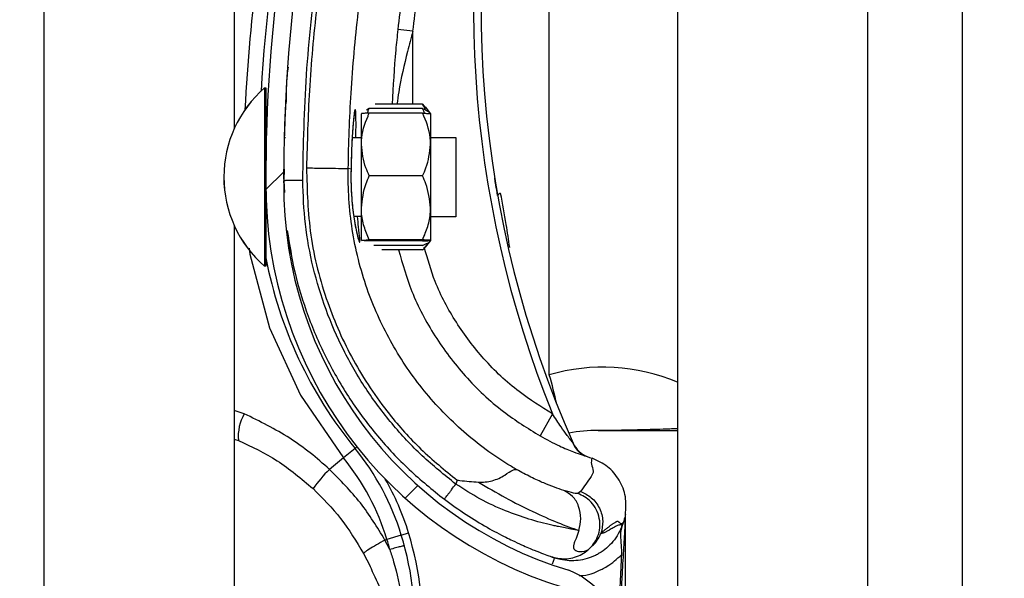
# Model space of a CAD drawing. Header units: inches. Extents: x 170 to 284, y 215 to 248.
# Tile 424 of 656: x 210.7657 to 210.8988, y 222.3759 to 222.4514. Entities that reach past the tile are written whole.
import ezdxf

# ---------------------------------------------------------------- set-up
doc = ezdxf.new("R2010")
doc.units = ezdxf.units.IN
doc.header["$LTSCALE"] = 0.25
doc.header["$MEASUREMENT"] = 0
doc.layers.add('ANNOTATIONS', color=1, linetype='Continuous')
doc.layers.add('RH FRONT OF HOOD', color=7, linetype='Continuous')
doc.styles.add('ARIAL', font='arial.ttf', dxfattribs={"height": 0.09375})
doc.dimstyles.new('STANDARD$0', dxfattribs={"dimtxt": 0.09375, "dimasz": 0.09375, "dimexe": 0.03125, "dimexo": 0.046875, "dimgap": 0.09, "dimtad": 0, "dimtih": 1, "dimtoh": 1, "dimdec": 4, "dimzin": 0, "dimdsep": 46, "dimtxsty": 'ARIAL', "dimcen": 0.09, "dimadec": 0, "dimazin": 0, "dimtfac": 1, "dimtdec": 4, "dimtofl": 0, "dimtmove": 0, "dimatfit": 1, "dimfxl": 1, "dimtolj": 1, "dimtzin": 0, "dimarcsym": 0})

# ---------------------------------------------------------------- blocks, each defined once
blk = doc.blocks.new('*D132')
at = {"layer": 'ANNOTATIONS', "color": 0, "lineweight": -2, "transparency": 16777216}
for p, q in [((210.8125819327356, 224.1544254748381), (212.2530253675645, 224.1544254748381)), ((212.2217753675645, 224.0606754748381), (212.2217753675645, 222.3404997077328)), ((212.2217753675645, 220.1854637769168), (212.2217753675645, 221.9056395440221)), ((211.491250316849, 220.0917137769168), (212.2530253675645, 220.0917137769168))]:
    blk.add_line(p, q, dxfattribs=at)
at = {"layer": 'ANNOTATIONS', "color": 0, "transparency": 16777216}
for points in [[(212.2061503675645, 224.0606754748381), (212.2374003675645, 224.0606754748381), (212.2217753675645, 224.1544254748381)], [(212.2061503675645, 220.1854637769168), (212.2374003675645, 220.1854637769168), (212.2217753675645, 220.0917137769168)]]:
    blk.add_solid(points, dxfattribs=at)
at = {"layer": 'defpoints', "color": 0, "transparency": 16777216}
for p in [(210.7657069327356, 224.1544254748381), (211.444375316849, 220.0917137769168), (212.2217753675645, 220.0917137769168)]:
    blk.add_point(p, dxfattribs=at)
at = {"layer": 'ANNOTATIONS', "color": 0, "transparency": 16777216, "insert": (212.2217753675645, 222.1230696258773), "char_height": 0.09375, "attachment_point": 5, "style": 'ARIAL'}
blk.add_mtext('\\A1;OPENING\\PHEIGHT', dxfattribs=at)

msp = doc.modelspace()

# ---------------------------------------------------------------- hatches: boundary and pattern name
at = {"layer": 'RH FRONT OF HOOD'}
h = msp.add_hatch(dxfattribs=at)
h.set_pattern_fill('ANSI31', color=256, scale=0.34241245, angle=2.8e-322, style=0)
h.set_pattern_definition([(45, (200.7563139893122, 218.4993357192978), (-0.03026527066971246, 0.03026527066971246), [])])
edge = h.paths.add_edge_path(flags=0)
edge.add_arc((210.829581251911, 222.3389017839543), 0.001712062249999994, 450.0000000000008, 472.2104203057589)
edge.add_line((210.8289340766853, 222.3404868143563), (210.8280215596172, 222.342721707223))
edge.add_arc((210.829581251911, 222.3389017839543), 0.004126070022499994, 450, 472.2104203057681, ccw=False)
edge.add_arc((210.829581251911, 222.3299990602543), 0.01302879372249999, 401.47616737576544, 450, ccw=False)
edge.add_arc((210.825335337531, 222.3268488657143), 0.01830194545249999, 359.9999999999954, 400.0613730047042, ccw=False)
edge.add_arc((210.831875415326, 222.3268488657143), 0.01176186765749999, 292.14085769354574, 360, ccw=False)
edge.add_arc((210.829581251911, 222.3301017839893), 0.01566536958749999, 235.2570680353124, 295.43079980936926, ccw=False)
edge.add_arc((210.834820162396, 222.3382169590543), 0.02532140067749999, 212.8542481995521, 235.9809333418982, ccw=False)
edge.add_arc((210.826670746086, 222.3318480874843), 0.01504902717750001, 172.1557183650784, 209.3146496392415, ccw=False)
edge.add_arc((210.839100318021, 222.3305126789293), 0.02754708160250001, 453.30850314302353, 532.9325737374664, ccw=False)
edge.add_arc((210.835847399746, 222.3666029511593), 0.008748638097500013, 280.9586189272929, 427.9414322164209)
edge.add_arc((210.8557071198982, 222.4289562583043), 0.05672062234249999, 179.5706357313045, 253.0098997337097, ccw=False)
edge.add_arc((211.014038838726, 222.4301547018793), 0.2150521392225, 163.4260275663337, 180.2060536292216, ccw=False)
edge.add_arc((210.835265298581, 222.4823041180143), 0.02884824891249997, 465.1588434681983, 521.4137567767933, ccw=False)
edge.add_arc((210.817939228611, 222.5368504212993), 0.0284373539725, 290.1205938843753, 343.7190675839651)
edge.add_arc((210.830779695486, 222.5326729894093), 0.01494630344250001, 345.2914408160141, 400.547192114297)
edge.add_arc((210.827355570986, 222.5308582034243), 0.0187470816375, 397.9578745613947, 431.4396159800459)
edge.add_arc((210.829581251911, 222.5356862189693), 0.0134739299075, 433.8775574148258, 472.273645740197)
edge.add_arc((210.827013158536, 222.5427056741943), 0.006011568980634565, 474.9825325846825, 495.7175736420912)
edge.add_arc((210.836806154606, 222.5354465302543), 0.01816498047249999, 500.899260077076, 539.9999999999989)
edge.add_arc((210.829581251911, 222.5354465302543), 0.01094007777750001, 539.9999999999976, 629.9999999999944)
edge.add_arc((210.829581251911, 222.5263726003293), 0.001866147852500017, 269.9999999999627, 285.6422464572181)
edge.add_line((210.8300844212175, 222.5245755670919), (210.8307353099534, 222.5222509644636))
edge.add_arc((210.829581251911, 222.5263726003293), 0.004280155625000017, 269.9999999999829, 285.64224645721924, ccw=False)
edge.add_arc((210.829581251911, 222.5354465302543), 0.01335408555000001, 179.9999999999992, 269.999999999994, ccw=False)
edge.add_arc((210.836806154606, 222.5354465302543), 0.020578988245, 500.6113583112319, 540, ccw=False)
edge.add_arc((210.827013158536, 222.5427056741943), 0.008425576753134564, 474.5776671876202, 496.4997109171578, ccw=False)
edge.add_arc((210.829581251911, 222.5356862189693), 0.01588793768, 433.69030225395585, 472.4705806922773, ccw=False)
edge.add_arc((210.827355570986, 222.5308582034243), 0.02116108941, 398.1045307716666, 431.57717173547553, ccw=False)
edge.add_arc((210.830779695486, 222.5326729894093), 0.01736031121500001, 345.1802481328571, 400.36585332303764, ccw=False)
edge.add_arc((210.817939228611, 222.5368504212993), 0.030851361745, 289.91815728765, 343.77953759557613, ccw=False)
edge.add_arc((210.835265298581, 222.4823041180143), 0.02643424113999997, 464.9417095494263, 521.3236131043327)
edge.add_arc((211.014038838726, 222.4301547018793), 0.21263813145, 523.4376684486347, 540.2096895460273)
edge.add_arc((210.8557071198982, 222.4289562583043), 0.05430661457, 539.5566266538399, 613.1145348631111)
edge.add_arc((210.835847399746, 222.3666029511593), 0.01116264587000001, 280.06103888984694, 428.5290871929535, ccw=False)
edge.add_arc((210.839100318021, 222.3305126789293), 0.02513307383, 452.9714001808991, 532.9706577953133)
edge.add_arc((210.826670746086, 222.3318480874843), 0.01263501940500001, 532.0830472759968, 568.9826967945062)
edge.add_arc((210.834820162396, 222.3382169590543), 0.022907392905, 213.0443063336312, 236.0197152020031)
edge.add_arc((210.829581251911, 222.3301017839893), 0.01325136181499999, 235.1922404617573, 295.7352497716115)
edge.add_arc((210.831875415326, 222.3268488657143), 0.009347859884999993, 291.7225241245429, 360)
edge.add_arc((210.825335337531, 222.3268488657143), 0.01588793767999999, 359.9999999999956, 399.9521788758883)
edge.add_arc((210.829581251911, 222.3299990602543), 0.01061478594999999, 401.6345013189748, 450.0000000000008)

# ---------------------------------------------------------------- linework, layer by layer
for p, q in [((210.8931489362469, 220.1392235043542), (210.8931489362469, 224.3919861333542)), ((210.8546275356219, 224.3444764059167), (210.8546275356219, 220.1798849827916)), ((210.8803084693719, 224.3444764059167), (210.8803084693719, 220.1392235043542)), ((210.8931489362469, 220.1392235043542), (210.8931489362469, 224.3444764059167)), ((210.7690244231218, 220.1392235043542), (210.7690244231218, 224.2497177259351)), ((210.7947053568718, 222.6290326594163), (210.7947053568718, 222.436658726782)), ((210.8373029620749, 222.4033844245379), (210.8373029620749, 222.4688051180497)), ((210.8188647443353, 222.4498214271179), (210.8168232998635, 222.4500416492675)), ((210.8188619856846, 222.4399696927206), (210.8188647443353, 222.4498214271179)), ((210.7988198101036, 222.4421772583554), (210.7988146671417, 222.4196872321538)), ((210.7988182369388, 222.4421772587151), (210.7988198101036, 222.4421772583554)), ((210.7988198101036, 222.4421772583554), (210.7989910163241, 222.4421772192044)), ((210.7989910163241, 222.4421772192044), (210.7989884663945, 222.4310264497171)), ((210.8016761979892, 222.4402405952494), (210.8016763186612, 222.4402428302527)), ((210.8201772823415, 222.4399693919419), (210.813742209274, 222.439970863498)), ((210.8201772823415, 222.4399693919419), (210.8204821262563, 222.4395802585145)), ((210.8118982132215, 222.434512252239), (210.8118991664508, 222.4386806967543)), ((210.8129693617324, 222.4393643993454), (210.8125824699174, 222.4391781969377)), ((210.8201770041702, 222.4387529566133), (210.8129692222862, 222.4387546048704)), ((210.8201771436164, 222.4393627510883), (210.8129693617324, 222.4393643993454)), ((210.8205047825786, 222.4395985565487), (210.8212470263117, 222.4386795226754)), ((210.8212470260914, 222.4386785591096), (210.8212460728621, 222.4345101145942)), ((210.8014672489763, 222.4354739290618), (210.8016383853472, 222.4354738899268)), ((210.8106557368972, 222.4354718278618), (210.8118984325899, 222.4354715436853)), ((210.8118962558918, 222.4259529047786), (210.8118982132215, 222.434512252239)), ((210.8212460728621, 222.4345101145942), (210.8212441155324, 222.4259507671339)), ((210.8212462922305, 222.4354694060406), (210.8246704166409, 222.4354686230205)), ((210.8246704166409, 222.4354686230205), (210.824668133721, 222.4254854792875)), ((210.8014633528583, 222.4311955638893), (210.8014012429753, 222.4296774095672)), ((210.8014079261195, 222.4298407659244), (210.8014119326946, 222.4311979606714)), ((210.810497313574, 222.4311864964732), (210.81012714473, 222.4312909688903)), ((210.810497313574, 222.4311864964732), (210.81049738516, 222.4311863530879)), ((210.8014012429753, 222.4296774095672), (210.8015026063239, 222.4280341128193)), ((210.801406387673, 222.429319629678), (210.8014071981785, 222.4295941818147)), ((210.8201750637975, 222.4302677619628), (210.8129672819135, 222.4302694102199)), ((210.7989879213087, 222.4286428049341), (210.7989858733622, 222.4196871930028)), ((210.8118952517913, 222.4215620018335), (210.8118962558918, 222.4259529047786)), ((210.8212441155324, 222.4259507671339), (210.8212431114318, 222.4215598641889)), ((210.824668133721, 222.4254854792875), (210.8246679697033, 222.4247682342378)), ((210.8118959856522, 222.4247711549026), (210.8108750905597, 222.4247713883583)), ((210.8246679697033, 222.4247682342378), (210.8212438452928, 222.4247690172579)), ((210.7947053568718, 222.4235851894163), (210.7947053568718, 222.231211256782)), ((210.8201730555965, 222.4214859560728), (210.8129652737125, 222.4214876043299)), ((210.8201730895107, 222.4216342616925), (210.8129653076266, 222.4216359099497)), ((210.8212431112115, 222.4215589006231), (210.8205004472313, 222.4206402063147)), ((210.8201729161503, 222.4208761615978), (210.8135648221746, 222.4208776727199)), ((210.8201727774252, 222.4202695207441), (210.8146552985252, 222.4202707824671)), ((210.7988146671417, 222.4196872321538), (210.7988142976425, 222.4180714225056)), ((210.7989858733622, 222.4196871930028), (210.798985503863, 222.4180713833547)), ((210.7988142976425, 222.4180714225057), (210.7988127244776, 222.4180714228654)), ((210.798985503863, 222.4180713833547), (210.7988142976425, 222.4180714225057)), ((210.7960692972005, 222.3981422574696), (210.7947053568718, 222.3985773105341)), ((210.8377356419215, 222.3981217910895), (210.8360525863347, 222.3951421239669)), ((210.7947053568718, 222.3947134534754), (210.7952739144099, 222.3945397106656)), ((210.8110359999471, 222.3934625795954), (210.8094626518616, 222.3921742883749)), ((210.8110359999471, 222.3934625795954), (210.8112949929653, 222.3936746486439)), ((210.8094626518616, 222.3921742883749), (210.8075664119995, 222.3906216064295)), ((210.8423267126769, 222.3923982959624), (210.8427453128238, 222.39225130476)), ((210.8427453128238, 222.39225130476), (210.8430773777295, 222.3921275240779)), ((210.8248431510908, 222.3891683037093), (210.8246607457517, 222.3886395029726)), ((210.8415319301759, 222.3876310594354), (210.8411463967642, 222.3873689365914)), ((210.8475911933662, 222.3845100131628), (210.8475911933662, 222.3845319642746)), ((210.8475911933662, 222.3315561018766), (210.8475911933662, 222.3839783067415)), ((210.8472616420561, 222.3833982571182), (210.8471653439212, 222.3831190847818)), ((210.8172971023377, 222.3817512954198), (210.8153519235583, 222.3811585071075)), ((210.8172971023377, 222.3817512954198), (210.8182797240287, 222.3820507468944)), ((210.8153519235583, 222.3811585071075), (210.8150862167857, 222.3810775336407)), ((210.8157402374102, 222.3798018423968), (210.8150862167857, 222.3810775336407)), ((210.8121959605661, 222.3792525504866), (210.8130672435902, 222.3775476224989)), ((210.8375218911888, 222.3788433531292), (210.8376887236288, 222.3787840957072)), ((210.8377671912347, 222.378756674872), (210.8380179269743, 222.3786691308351))]:
    msp.add_line(p, q, dxfattribs=at)
at = {"layer": 'RH FRONT OF HOOD', "flags": 128}
msp.add_lwpolyline([(210.7967477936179, 222.4205002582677), (210.7968207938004, 222.4197053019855), (210.799479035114, 222.4097503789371), (210.8036516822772, 222.4006661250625), (210.8094626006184, 222.3921743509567), (210.8094626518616, 222.3921742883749), (210.8094626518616, 222.3921742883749)], dxfattribs=at)
at = {"layer": 'RH FRONT OF HOOD'}
for centre, radius, start, end in [((211.0140036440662, 222.4287712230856), 0.2160622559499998, 161.092978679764, 176.5593061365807), ((211.014038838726, 222.4301547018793), 0.2150521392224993, 163.4260275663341, 180.2060536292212), ((211.014038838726, 222.4301547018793), 0.2126381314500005, 163.4376684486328, 180.2096895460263), ((210.9735989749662, 222.4530653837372), 0.1465525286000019, 165.3406183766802, 202.0185750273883), ((210.9735989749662, 222.4530653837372), 0.1455252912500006, 165.3544246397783, 203.870550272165), ((211.0140036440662, 222.4287712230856), 0.2180957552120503, 167.1792232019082, 177.2529346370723), ((210.8092349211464, 222.4301219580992), 0.01593228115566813, 130.8294767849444, 229.144318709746), ((210.8092364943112, 222.4301219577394), 0.01593228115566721, 130.8294767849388, 229.1443187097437), ((210.7995374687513, 222.4360222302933), 0.0005478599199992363, 179.9868977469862, 209.2820731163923), ((210.8557071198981, 222.4289562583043), 0.05672062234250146, 179.5706357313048, 253.0098997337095), ((210.8557071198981, 222.4289562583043), 0.05430661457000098, 179.5566266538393, 253.114534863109), ((210.8307982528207, 222.4273868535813), 0.0005320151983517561, 98.82251519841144, 154.8284159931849), ((210.7995347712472, 222.4242261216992), 0.0005478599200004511, 134.565104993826, 179.98689774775), ((210.8558090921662, 222.4301237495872), 0.05786770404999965, 190.8936622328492, 219.3113539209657), ((210.8445995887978, 222.3787618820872), 0.02568093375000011, 67.01549504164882, 106.5066258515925), ((210.7810809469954, 222.3868624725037), 0.05859940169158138, 12.39253661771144, 16.37646921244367), ((210.8013658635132, 222.3950837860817), 0.006116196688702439, 149.9959646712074, 185.103577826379), ((210.8434822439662, 222.3787618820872), 0.01712062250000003, 88.6104970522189, 101.9466001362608), ((210.8439098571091, 222.396390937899), 0.0005136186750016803, 268.6104970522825, 270.0142555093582), ((210.7845430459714, 222.3717695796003), 0.03424124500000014, 16.94846748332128, 39.31135392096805), ((210.8436528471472, 222.3955610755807), 0.003424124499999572, 203.8705502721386, 250.6224115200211), ((210.7845430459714, 222.3717695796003), 0.03220774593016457, 16.94846748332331, 39.31135392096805), ((210.8239796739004, 222.3744217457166), 0.02306145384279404, 135.3749046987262, 143.8386130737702), ((210.7845430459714, 222.3717695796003), 0.03526848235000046, 16.9484674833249, 29.83866096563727), ((210.7760269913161, 222.3691743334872), 0.04314396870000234, 355.771303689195, 16.94846748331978), ((210.7760269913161, 222.3691743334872), 0.04417120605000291, 355.7713036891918, 16.94846748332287), ((210.7760269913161, 222.3691743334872), 0.04111046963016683, 14.98049646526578, 16.94846748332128), ((210.835847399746, 222.3666029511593), 0.01116264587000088, 280.0610388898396, 68.52908719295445)]:
    msp.add_arc(centre, radius, start, end, dxfattribs=at)
for points, knots in [([(210.8039693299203, 222.4296831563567), (210.8040681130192, 222.4344385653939), (210.804266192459, 222.4439740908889), (210.805875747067, 222.4582830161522), (210.8083325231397, 222.4725925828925), (210.8108298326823, 222.4819964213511), (210.8120815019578, 222.4867096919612)], [0, 0, 0, 0, 0.2468628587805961, 0.4950083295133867, 0.74689458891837, 1, 1, 1, 1]), ([(210.8244129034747, 222.4869766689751), (210.8239848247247, 222.4855473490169), (210.8223999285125, 222.4802555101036), (210.820104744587, 222.4709574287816), (210.8180381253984, 222.4600480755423), (210.8171868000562, 222.45303577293), (210.8168232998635, 222.4500416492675)], [0, 0, 0, 0, 0.1185397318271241, 0.4388752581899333, 0.7604101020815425, 1, 1, 1, 1]), ([(210.812494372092, 222.48622137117), (210.8115202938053, 222.4825912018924), (210.8095693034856, 222.4753203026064), (210.8073910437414, 222.4642395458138), (210.8057799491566, 222.4530569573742), (210.8047691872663, 222.4420882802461), (210.8045745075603, 222.4348404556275), (210.8044810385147, 222.4313606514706)], [0, 0, 0, 0, 0.2027568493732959, 0.4061035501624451, 0.6088604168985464, 0.8122072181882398, 1, 1, 1, 1]), ([(210.8188647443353, 222.4498214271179), (210.8192244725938, 222.4527845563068), (210.820065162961, 222.459709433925), (210.8221090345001, 222.4705060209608), (210.8243793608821, 222.479708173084), (210.8259521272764, 222.4849595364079), (210.8263757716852, 222.4863740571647)], [0, 0, 0, 0, 0.2395900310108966, 0.5599255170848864, 0.8814604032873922, 0.9999999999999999, 0.9999999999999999, 0.9999999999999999, 0.9999999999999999]), ([(210.8101271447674, 222.4312909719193), (210.8101271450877, 222.4312909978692), (210.8101689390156, 222.4346773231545), (210.8104320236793, 222.4417240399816), (210.8113839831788, 222.4523972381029), (210.8129585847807, 222.4632733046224), (210.8150770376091, 222.4740606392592), (210.8169753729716, 222.4811357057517), (210.8179245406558, 222.4846732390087)], [0, 0, 0, 0, 1.439079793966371e-06, 0.1877923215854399, 0.3908439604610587, 0.5938956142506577, 0.7969478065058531, 1, 1, 1, 1]), ([(210.8168232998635, 222.4500416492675), (210.8167261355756, 222.4491238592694), (210.8163711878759, 222.4457711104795), (210.8161854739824, 222.442410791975), (210.8160505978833, 222.4399703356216)], [0, 0, 0, 0, 0.2737425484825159, 1, 1, 1, 1]), ([(210.8188647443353, 222.4498214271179), (210.8186176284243, 222.4489125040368), (210.8178799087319, 222.4461990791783), (210.8171216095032, 222.4429050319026), (210.8167821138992, 222.440524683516), (210.8167030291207, 222.4399701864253)], [0, 0, 0, 0, 0.2786878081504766, 0.8319718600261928, 1, 1, 1, 1]), ([(210.8017750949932, 222.4402456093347), (210.8017807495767, 222.4414652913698), (210.8017880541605, 222.4430408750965), (210.8019823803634, 222.4446023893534), (210.8020262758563, 222.4449551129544)], [0, 0, 0, 0, 0.774114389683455, 1, 1, 1, 1]), ([(210.8016761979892, 222.4402405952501), (210.8016708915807, 222.4401435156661), (210.8016655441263, 222.4400456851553), (210.8016276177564, 222.43929440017), (210.8015710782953, 222.4381935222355), (210.8015101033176, 222.4363798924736), (210.8014796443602, 222.4354739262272)], [0, 0, 0, 0, 0.3307707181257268, 0.3333292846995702, 0.6669765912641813, 1, 1, 1, 1]), ([(210.8205639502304, 222.4391763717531), (210.820509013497, 222.439357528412), (210.8204264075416, 222.4396299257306), (210.8202397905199, 222.4398842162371), (210.8201772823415, 222.4399693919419)], [0, 0, 0, 0, 0.6650456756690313, 1, 1, 1, 1]), ([(210.8111611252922, 222.4354717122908), (210.811164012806, 222.435791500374), (210.8111748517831, 222.4369919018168), (210.8111698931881, 222.4383833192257), (210.8111232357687, 222.4392427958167), (210.8110346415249, 222.4393302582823), (210.810908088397, 222.4386795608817), (210.8107396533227, 222.4369572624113), (210.8105766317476, 222.4344012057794), (210.8105243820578, 222.4322835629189), (210.810497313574, 222.4311864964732)], [0, 0, 0, 0, 0.05114929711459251, 0.1920011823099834, 0.333489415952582, 0.4224210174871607, 0.5646212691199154, 0.706536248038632, 0.847968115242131, 1, 1, 1, 1]), ([(210.8109594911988, 222.4388134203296), (210.810959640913, 222.4388139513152), (210.8109665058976, 222.4388382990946), (210.8109349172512, 222.4387014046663), (210.8108903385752, 222.4383862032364), (210.8108430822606, 222.4379231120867), (210.8108186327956, 222.4376835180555)], [0, 0, 0, 0, 0.005301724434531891, 0.2431048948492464, 0.6083977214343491, 1, 1, 1, 1]), ([(210.8118982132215, 222.434512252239), (210.8119016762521, 222.4346801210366), (210.8119287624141, 222.4359931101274), (210.8123603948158, 222.4374327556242), (210.8129099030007, 222.4386258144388), (210.8129692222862, 222.4387546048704)], [0, 0, 0, 0, 0.1156468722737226, 0.9045342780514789, 1, 1, 1, 1]), ([(210.8129692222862, 222.4387546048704), (210.8127172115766, 222.4387443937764), (210.8122072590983, 222.4387237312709), (210.811922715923, 222.4386984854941), (210.8119035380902, 222.438683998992), (210.8118991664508, 222.4386806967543)], [0, 0, 0, 0, 0.4299704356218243, 0.8700602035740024, 1, 1, 1, 1]), ([(210.8127143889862, 222.4387432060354), (210.8127370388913, 222.4388346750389), (210.8127901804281, 222.4390492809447), (210.8129040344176, 222.4392495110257), (210.8129693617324, 222.4393643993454)], [0, 0, 0, 0, 0.4262184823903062, 1, 1, 1, 1]), ([(210.8212460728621, 222.4345101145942), (210.8212426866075, 222.4346779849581), (210.8212162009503, 222.4359909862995), (210.8207852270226, 222.437430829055), (210.8202362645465, 222.4386241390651), (210.8201770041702, 222.4387529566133)], [0, 0, 0, 0, 0.1156468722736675, 0.9045342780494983, 0.9999999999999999, 0.9999999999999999, 0.9999999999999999, 0.9999999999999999]), ([(210.8201770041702, 222.4387529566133), (210.8204290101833, 222.438742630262), (210.8209389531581, 222.4387217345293), (210.8212234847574, 222.438696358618), (210.8212426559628, 222.4386818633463), (210.8212470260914, 222.4386785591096)], [0, 0, 0, 0, 0.4299704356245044, 0.8700602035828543, 1, 1, 1, 1]), ([(210.8204318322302, 222.4387414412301), (210.8204092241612, 222.4388329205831), (210.8203561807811, 222.4390475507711), (210.8202424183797, 222.4392478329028), (210.8201771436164, 222.4393627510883)], [0, 0, 0, 0, 0.4262184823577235, 1, 1, 1, 1]), ([(210.8201771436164, 222.4393627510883), (210.8204291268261, 222.4392527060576), (210.8209390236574, 222.439030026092), (210.8212234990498, 222.4387588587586), (210.8212426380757, 222.4386036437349), (210.8212470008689, 222.4385682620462)], [0, 0, 0, 0, 0.4299704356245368, 0.8700602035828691, 1, 1, 1, 1]), ([(210.8108186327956, 222.4376835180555), (210.8108139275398, 222.4376399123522), (210.8107785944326, 222.4373124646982), (210.8107061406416, 222.4363721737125), (210.8106141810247, 222.4348770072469), (210.8105411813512, 222.4331006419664), (210.8105061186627, 222.4318307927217), (210.8104981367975, 222.4311810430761), (210.8104981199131, 222.4311796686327)], [0, 0, 0, 0, 0.03583539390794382, 0.2690981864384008, 0.5116419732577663, 0.7561140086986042, 0.9994840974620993, 1, 1, 1, 1]), ([(210.8129672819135, 222.4302694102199), (210.8128044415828, 222.4306277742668), (210.8121883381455, 222.4319836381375), (210.8120211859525, 222.4334404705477), (210.8118982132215, 222.434512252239)], [0, 0, 0, 0, 0.2643068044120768, 1, 1, 1, 1]), ([(210.8201750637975, 222.4302677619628), (210.8203380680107, 222.4306260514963), (210.8209547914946, 222.4319816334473), (210.8211226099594, 222.4334383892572), (210.8212460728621, 222.4345101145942)], [0, 0, 0, 0, 0.2643068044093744, 0.9999999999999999, 0.9999999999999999, 0.9999999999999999, 0.9999999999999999]), ([(210.8044806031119, 222.4313606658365), (210.8052047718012, 222.4313492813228), (210.8066531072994, 222.431326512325), (210.8084942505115, 222.4312985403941), (210.8098091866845, 222.4312825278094), (210.8100211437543, 222.4312881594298), (210.8101271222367, 222.4312909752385)], [0, 0, 0, 0, 0.2500007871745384, 0.5000009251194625, 0.7500005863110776, 1, 1, 1, 1]), ([(210.8044806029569, 222.4313606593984), (210.8045633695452, 222.4283233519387), (210.8047316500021, 222.4221479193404), (210.8070210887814, 222.4133609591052), (210.8106354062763, 222.4051943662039), (210.8150501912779, 222.3986143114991), (210.8198592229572, 222.3932296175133), (210.8231732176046, 222.3905291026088), (210.8248431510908, 222.3891683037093)], [0, 0, 0, 0, 0.1870908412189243, 0.3803918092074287, 0.5558755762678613, 0.7364481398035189, 0.8671952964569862, 1, 1, 1, 1]), ([(210.8328703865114, 222.3906003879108), (210.8324286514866, 222.3908630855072), (210.8297811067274, 222.3924375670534), (210.8252560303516, 222.3958689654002), (210.819924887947, 222.4014702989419), (210.815636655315, 222.4079101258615), (210.8123873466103, 222.4151361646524), (210.8104277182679, 222.4230110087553), (210.8100569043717, 222.4285389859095), (210.810127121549, 222.4312909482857), (210.8101271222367, 222.4312909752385)], [0, 0, 0, 0, 0.03155846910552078, 0.1891461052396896, 0.3467338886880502, 0.5043277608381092, 0.6619226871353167, 0.8309600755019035, 0.9999983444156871, 1, 1, 1, 1]), ([(210.8104987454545, 222.4311774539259), (210.8104974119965, 222.4311350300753), (210.8104765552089, 222.4304714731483), (210.8104818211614, 222.4291398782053), (210.8105757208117, 222.4273163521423), (210.8106949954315, 222.4260119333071), (210.8107824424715, 222.4254170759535), (210.810799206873, 222.4253030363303)], [0, 0, 0, 0, 0.02096907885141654, 0.3279800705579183, 0.6261032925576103, 0.92832056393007, 1, 1, 1, 1]), ([(210.81049738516, 222.4311863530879), (210.810489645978, 222.4307313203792), (210.8104651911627, 222.4292934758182), (210.810587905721, 222.4268832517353), (210.8109039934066, 222.4243418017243), (210.8112870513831, 222.4224145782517), (210.8115692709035, 222.4214306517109), (210.8117143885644, 222.4211947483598), (210.8117025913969, 222.4217528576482), (210.8115447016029, 222.4230044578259), (210.8114253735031, 222.4242912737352), (210.8113808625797, 222.4247712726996)], [0, 0, 0, 0, 0.05799721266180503, 0.1832636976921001, 0.306412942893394, 0.4347166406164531, 0.5675677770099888, 0.660949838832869, 0.7922661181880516, 0.9225125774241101, 1, 1, 1, 1]), ([(210.8014012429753, 222.4296774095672), (210.8014355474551, 222.4296774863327), (210.8014883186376, 222.4296776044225), (210.8018085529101, 222.4296783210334), (210.8021399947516, 222.4296790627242), (210.8025514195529, 222.4296799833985), (210.8031493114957, 222.4296813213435), (210.8036462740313, 222.4296824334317), (210.8039693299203, 222.4296831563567)], [0, 0, 0, 0, 0.2394568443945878, 0.3683606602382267, 0.5000000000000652, 0.6316393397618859, 0.7605431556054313, 1, 1, 1, 1]), ([(210.8246607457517, 222.3886395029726), (210.8231161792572, 222.3898810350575), (210.8200245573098, 222.3923660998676), (210.8159666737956, 222.3967387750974), (210.8123928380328, 222.4015147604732), (210.8094044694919, 222.4066888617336), (210.807013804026, 222.4121641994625), (210.8052909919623, 222.4178802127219), (210.804185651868, 222.4237428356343), (210.8040412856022, 222.4277072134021), (210.8039693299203, 222.4296831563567)], [0, 0, 0, 0, 0.1247413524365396, 0.2496837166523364, 0.3746881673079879, 0.4999855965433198, 0.6253465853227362, 0.7503062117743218, 0.8755465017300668, 1, 1, 1, 1]), ([(210.8118962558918, 222.4259529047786), (210.8120242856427, 222.4270640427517), (210.8121950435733, 222.4285460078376), (210.8128127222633, 222.4299244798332), (210.8129672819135, 222.4302694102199)], [0, 0, 0, 0, 0.7497733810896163, 0.9999999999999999, 0.9999999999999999, 0.9999999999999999, 0.9999999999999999]), ([(210.8212441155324, 222.4259507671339), (210.8211165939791, 222.4270619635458), (210.8209465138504, 222.4285440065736), (210.8203294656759, 222.4299227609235), (210.8201750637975, 222.4302677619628)], [0, 0, 0, 0, 0.7497733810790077, 1, 1, 1, 1]), ([(210.8303167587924, 222.4276131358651), (210.8302309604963, 222.4281053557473), (210.8300691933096, 222.429033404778), (210.8299311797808, 222.4298882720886), (210.8299225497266, 222.4299419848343), (210.82991924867, 222.4299625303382)], [0, 0, 0, 0, 0.4108597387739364, 0.7746496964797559, 1, 1, 1, 1]), ([(210.831952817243, 222.4205970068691), (210.8318055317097, 222.4216362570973), (210.831455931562, 222.42410304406), (210.8309876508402, 222.426516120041), (210.830716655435, 222.4279125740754)], [0, 0, 0, 0, 0.4212971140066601, 0.9999999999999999, 0.9999999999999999, 0.9999999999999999, 0.9999999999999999]), ([(210.810799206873, 222.4253030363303), (210.8108517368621, 222.4249151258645), (210.8109745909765, 222.4240079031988), (210.8111948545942, 222.4229057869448), (210.8113764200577, 222.4221335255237), (210.8114918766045, 222.4217642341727), (210.8114946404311, 222.4217571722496), (210.8114954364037, 222.4217551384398)], [0, 0, 0, 0, 0.1981000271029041, 0.4633049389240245, 0.7305309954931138, 0.9223938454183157, 1, 1, 1, 1]), ([(210.8129653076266, 222.4216359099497), (210.8127134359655, 222.4222337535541), (210.8122037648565, 222.4234435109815), (210.8119195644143, 222.4249170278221), (210.8119005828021, 222.4257606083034), (210.8118962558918, 222.4259529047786)], [0, 0, 0, 0, 0.429970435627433, 0.8700602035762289, 1, 1, 1, 1]), ([(210.8201730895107, 222.4216342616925), (210.8204252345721, 222.4222319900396), (210.8209354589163, 222.42344151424), (210.8212203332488, 222.424914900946), (210.8212397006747, 222.4257584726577), (210.8212441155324, 222.4259507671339)], [0, 0, 0, 0, 0.4299704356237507, 0.8700602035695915, 1, 1, 1, 1]), ([(210.8018878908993, 222.4228865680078), (210.8021808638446, 222.4210168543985), (210.8027972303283, 222.4170832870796), (210.8046143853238, 222.4112733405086), (210.8071077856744, 222.4055178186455), (210.8102539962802, 222.4000868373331), (210.8140039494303, 222.3950724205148), (210.8182642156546, 222.3904908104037), (210.8215023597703, 222.3878860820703), (210.8231185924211, 222.3865860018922)], [0, 0, 0, 0, 0.1313887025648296, 0.2764200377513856, 0.4215581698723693, 0.5666389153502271, 0.7114924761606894, 0.8559992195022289, 1, 1, 1, 1]), ([(210.8023033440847, 222.4200878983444), (210.8023137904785, 222.4200297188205), (210.8023669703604, 222.4197335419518), (210.8023380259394, 222.4199128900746), (210.8021981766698, 222.4205834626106), (210.8020040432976, 222.4219010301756), (210.8019178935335, 222.4224857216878)], [0, 0, 0, 0, 0.06273411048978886, 0.319363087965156, 0.6979565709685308, 1, 1, 1, 1]), ([(210.8023318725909, 222.4199284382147), (210.8023340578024, 222.4199177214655), (210.8023426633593, 222.4198755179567), (210.8021917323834, 222.4206171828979), (210.8020021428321, 222.4219099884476), (210.801918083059, 222.422483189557)], [0, 0, 0, 0, 0.1592756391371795, 0.6272415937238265, 1, 1, 1, 1]), ([(210.8023317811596, 222.4199283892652), (210.8023339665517, 222.4199176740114), (210.8023425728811, 222.4198754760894), (210.8021916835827, 222.4206167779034), (210.8020021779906, 222.4219089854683), (210.8019182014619, 222.4224816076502)], [0, 0, 0, 0, 0.1593327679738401, 0.6274710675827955, 1, 1, 1, 1]), ([(210.8023316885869, 222.4199283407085), (210.802333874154, 222.4199176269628), (210.802342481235, 222.4198754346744), (210.8021916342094, 222.4206163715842), (210.8020022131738, 222.4219079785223), (210.8019183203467, 222.4224800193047)], [0, 0, 0, 0, 0.1593901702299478, 0.6277016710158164, 1, 1, 1, 1]), ([(210.8118952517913, 222.4215620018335), (210.8120230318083, 222.4215810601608), (210.8121934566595, 222.4216064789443), (210.8128108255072, 222.4216300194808), (210.8129653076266, 222.4216359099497)], [0, 0, 0, 0, 0.7497733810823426, 1, 1, 1, 1]), ([(210.8129652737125, 222.4214876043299), (210.8127132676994, 222.4214979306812), (210.8122033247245, 222.4215188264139), (210.8119187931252, 222.4215442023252), (210.8118996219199, 222.4215586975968), (210.8118952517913, 222.4215620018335)], [0, 0, 0, 0, 0.4299704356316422, 0.870060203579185, 1, 1, 1, 1]), ([(210.8201727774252, 222.4202695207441), (210.8204554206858, 222.4205582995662), (210.8207662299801, 222.4208758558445), (210.8208886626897, 222.4212131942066), (210.820899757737, 222.4212437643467)], [0, 0, 0, 0, 0.9093784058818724, 1, 1, 1, 1]), ([(210.8201729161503, 222.4208761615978), (210.8204249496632, 222.4209860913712), (210.820934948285, 222.4212085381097), (210.8212195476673, 222.4214795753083), (210.8212387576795, 222.4216347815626), (210.8212431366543, 222.4216701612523)], [0, 0, 0, 0, 0.4299704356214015, 0.8700602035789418, 1, 1, 1, 1]), ([(210.8201730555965, 222.4214859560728), (210.820425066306, 222.4214961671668), (210.8209350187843, 222.4215168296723), (210.8212195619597, 222.421542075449), (210.8212387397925, 222.4215565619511), (210.8212431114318, 222.4215598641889)], [0, 0, 0, 0, 0.4299704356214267, 0.8700602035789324, 1, 1, 1, 1]), ([(210.8212431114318, 222.4215598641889), (210.8211153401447, 222.4215789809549), (210.8209449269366, 222.4216044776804), (210.8203275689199, 222.4216283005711), (210.8201730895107, 222.4216342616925)], [0, 0, 0, 0, 0.7497733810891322, 0.9999999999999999, 0.9999999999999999, 0.9999999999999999, 0.9999999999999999]), ([(210.816933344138, 222.4202702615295), (210.8174682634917, 222.4183829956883), (210.8186198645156, 222.4143199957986), (210.8217039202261, 222.4085728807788), (210.825851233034, 222.4030638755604), (210.8306829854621, 222.3984906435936), (210.8343733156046, 222.3961893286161), (210.8360525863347, 222.3951421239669)], [0, 0, 0, 0, 0.1810254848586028, 0.3897206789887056, 0.5984159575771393, 0.8172607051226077, 0.9999999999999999, 0.9999999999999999, 0.9999999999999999, 0.9999999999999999]), ([(210.8377356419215, 222.3981217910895), (210.836199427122, 222.3990798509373), (210.8328235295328, 222.4011852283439), (210.8284022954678, 222.4053685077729), (210.824612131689, 222.4104096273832), (210.8218583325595, 222.4155119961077), (210.8208452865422, 222.419063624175), (210.8203996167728, 222.4206260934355)], [0, 0, 0, 0, 0.1859244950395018, 0.4085770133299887, 0.6208996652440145, 0.8332222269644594, 1, 1, 1, 1]), ([(210.8075664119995, 222.3906216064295), (210.8075663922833, 222.3906216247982), (210.805905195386, 222.3921692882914), (210.8022795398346, 222.3950898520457), (210.7981620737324, 222.397113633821), (210.7960692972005, 222.3981422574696)], [0, 0, 0, 0, 5.836249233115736e-06, 0.4917349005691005, 1, 1, 1, 1]), ([(210.8404327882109, 222.39429112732), (210.8404290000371, 222.3942956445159), (210.8403613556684, 222.3943763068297), (210.8401195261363, 222.3946814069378), (210.839599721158, 222.3953709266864), (210.8387578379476, 222.3965482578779), (210.8381168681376, 222.3975349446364), (210.8377356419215, 222.3981217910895)], [0, 0, 0, 0, 0.005253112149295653, 0.09380336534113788, 0.2660256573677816, 0.5634579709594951, 1, 1, 1, 1]), ([(210.8546275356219, 222.3961083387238), (210.8542769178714, 222.3960965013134), (210.8527169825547, 222.396043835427), (210.8504599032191, 222.3959767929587), (210.8480722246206, 222.3959221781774), (210.8465175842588, 222.3958974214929), (210.8455199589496, 222.3958864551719), (210.8448863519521, 222.3958816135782), (210.8444864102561, 222.395879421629), (210.8442345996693, 222.3958783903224), (210.8440611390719, 222.3958778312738), (210.843952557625, 222.3958775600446), (210.8439032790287, 222.3958774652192), (210.8438991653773, 222.3958774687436), (210.8438974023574, 222.395877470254)], [0, 0, 0, 0, 0.09048385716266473, 0.4025722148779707, 0.6140598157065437, 0.7523489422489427, 0.8411803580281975, 0.8978729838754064, 0.9340902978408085, 0.9574251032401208, 0.9727591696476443, 0.988441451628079, 0.9950462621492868, 0.9999999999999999, 0.9999999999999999, 0.9999999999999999, 0.9999999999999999]), ([(210.8439099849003, 222.39587731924), (210.8439115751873, 222.3958773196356), (210.8439153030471, 222.3958773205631), (210.8439657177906, 222.3958773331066), (210.8440762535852, 222.3958773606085), (210.8442524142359, 222.3958774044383), (210.8445092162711, 222.3958774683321), (210.8449171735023, 222.3958775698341), (210.8455634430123, 222.3958777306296), (210.8465799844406, 222.3958779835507), (210.8481602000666, 222.3958783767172), (210.8505728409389, 222.3958789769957), (210.8528040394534, 222.3958795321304), (210.8543176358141, 222.3958799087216), (210.8546275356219, 222.3958799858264)], [0, 0, 0, 0, 0.004737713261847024, 0.01110587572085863, 0.02657793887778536, 0.0419473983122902, 0.06549174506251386, 0.102166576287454, 0.1596760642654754, 0.2498373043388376, 0.3901314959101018, 0.6042895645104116, 0.9189806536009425, 1, 1, 1, 1]), ([(210.8360525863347, 222.3951421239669), (210.8369286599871, 222.3946739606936), (210.8384693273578, 222.3938506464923), (210.840452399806, 222.3930262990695), (210.8417002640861, 222.3925806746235), (210.842172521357, 222.3924398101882), (210.842306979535, 222.392405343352), (210.8423069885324, 222.3924053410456)], [0, 0, 0, 0, 0.3699466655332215, 0.6505899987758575, 0.8492685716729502, 0.9999899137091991, 1, 1, 1, 1]), ([(210.7952739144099, 222.3945397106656), (210.7970571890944, 222.3936974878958), (210.8006859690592, 222.391983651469), (210.8037848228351, 222.3893624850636), (210.8053608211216, 222.3880294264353)], [0, 0, 0, 0, 0.491425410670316, 1, 1, 1, 1]), ([(210.8404327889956, 222.3942911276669), (210.8405875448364, 222.3939751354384), (210.8408570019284, 222.3934249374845), (210.8415214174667, 222.3927785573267), (210.8420286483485, 222.3925377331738), (210.8423070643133, 222.3924055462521)], [0, 0, 0, 0, 0.3783552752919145, 0.6587829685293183, 1, 1, 1, 1]), ([(210.8405216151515, 222.394175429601), (210.840519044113, 222.3941787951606), (210.8405133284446, 222.3941862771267), (210.8404849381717, 222.3942235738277), (210.8404693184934, 222.3942440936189)], [0, 0, 0, 0, 0.4498228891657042, 1, 1, 1, 1]), ([(210.8430806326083, 222.3921356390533), (210.8430067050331, 222.3918811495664), (210.8428588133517, 222.3913720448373), (210.8433901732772, 222.3903490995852), (210.8426592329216, 222.3892013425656), (210.8420150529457, 222.3883040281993), (210.8415319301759, 222.3876310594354)], [0, 0, 0, 0, 0.1666800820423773, 0.3334425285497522, 0.5000945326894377, 1, 1, 1, 1]), ([(210.8475911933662, 222.3845319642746), (210.8476514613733, 222.3853381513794), (210.8477719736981, 222.3869502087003), (210.8468302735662, 222.3892201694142), (210.8452899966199, 222.3911354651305), (210.8438172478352, 222.3918021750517), (210.8430806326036, 222.3921356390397)], [0, 0, 0, 0, 0.2500474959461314, 0.4999967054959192, 0.7499165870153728, 0.9999999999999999, 0.9999999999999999, 0.9999999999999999, 0.9999999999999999]), ([(210.8150862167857, 222.3810775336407), (210.8140400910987, 222.3827969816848), (210.8119203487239, 222.3862810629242), (210.8090302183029, 222.3891623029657), (210.8075664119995, 222.3906216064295)], [0, 0, 0, 0, 0.4935154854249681, 1, 1, 1, 1]), ([(210.8277267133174, 222.3889179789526), (210.8280360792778, 222.3889094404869), (210.8286711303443, 222.3888919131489), (210.8296148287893, 222.3890781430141), (210.8305270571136, 222.3894089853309), (210.8315200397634, 222.3899890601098), (210.8323767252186, 222.3906071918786), (210.832708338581, 222.3906032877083), (210.8328709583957, 222.390601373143)], [0, 0, 0, 0, 0.1136768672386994, 0.2333502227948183, 0.3620694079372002, 0.5019163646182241, 0.7557448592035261, 1, 1, 1, 1]), ([(210.8392624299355, 222.3877763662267), (210.8384277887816, 222.3880642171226), (210.8371612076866, 222.3885010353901), (210.8348419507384, 222.3895417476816), (210.8335300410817, 222.3902470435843), (210.8328709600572, 222.3906013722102)], [0, 0, 0, 0, 0.4901989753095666, 0.7438846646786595, 1, 1, 1, 1]), ([(210.8053608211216, 222.3880294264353), (210.8066613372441, 222.3867226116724), (210.8092969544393, 222.384074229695), (210.8112212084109, 222.3808737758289), (210.8121959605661, 222.3792525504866)], [0, 0, 0, 0, 0.4934389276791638, 1, 1, 1, 1]), ([(210.8231185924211, 222.3865860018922), (210.8231391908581, 222.3866134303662), (210.8231708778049, 222.3866556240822), (210.8233631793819, 222.3869116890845), (210.8235622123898, 222.387176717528), (210.8238092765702, 222.3875057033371), (210.824168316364, 222.3879837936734), (210.8244667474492, 222.3883811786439), (210.8246607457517, 222.3886395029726)], [0, 0, 0, 0, 0.2394567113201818, 0.3683605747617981, 0.5000000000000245, 0.6316394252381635, 0.7605432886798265, 1, 1, 1, 1]), ([(210.8412779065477, 222.3823767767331), (210.8409391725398, 222.3824338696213), (210.8401300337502, 222.3825702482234), (210.8389783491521, 222.3827984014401), (210.8380631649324, 222.3829922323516), (210.8368047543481, 222.3832702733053), (210.8346721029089, 222.3838292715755), (210.8313428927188, 222.3849855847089), (210.8279321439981, 222.3865377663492), (210.8257358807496, 222.3879487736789), (210.8246607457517, 222.3886395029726)], [0, 0, 0, 0, 0.08980644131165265, 0.2145219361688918, 0.253162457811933, 0.2759662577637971, 0.4628905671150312, 0.637395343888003, 0.8224944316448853, 1, 1, 1, 1]), ([(210.8248431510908, 222.3891683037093), (210.8248546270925, 222.3891670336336), (210.8249690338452, 222.3891543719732), (210.8259310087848, 222.389050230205), (210.8268798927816, 222.3889718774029), (210.8277259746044, 222.3889020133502)], [0, 0, 0, 0, 0.01193493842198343, 0.1189819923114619, 0.9999999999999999, 0.9999999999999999, 0.9999999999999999, 0.9999999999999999]), ([(210.827727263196, 222.3889177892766), (210.8289457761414, 222.3881958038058), (210.8314485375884, 222.3867128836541), (210.8351296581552, 222.3848796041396), (210.8386284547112, 222.3833215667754), (210.8403800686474, 222.382698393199), (210.8412791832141, 222.3823785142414)], [0, 0, 0, 0, 0.2305257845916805, 0.4734878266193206, 0.7297379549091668, 1, 1, 1, 1]), ([(210.8231185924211, 222.3865860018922), (210.8241001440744, 222.3858786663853), (210.8260389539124, 222.3844815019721), (210.8288829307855, 222.3827777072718), (210.8310255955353, 222.3816255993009), (210.8320447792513, 222.3811509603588), (210.832347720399, 222.3810098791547)], [0, 0, 0, 0, 0.3013203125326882, 0.5951829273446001, 0.8796725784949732, 1, 1, 1, 1]), ([(210.8412786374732, 222.3823752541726), (210.8414059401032, 222.3829052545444), (210.8416704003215, 222.3840062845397), (210.8413530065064, 222.3856687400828), (210.8405336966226, 222.3870568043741), (210.8396764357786, 222.3875422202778), (210.8392635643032, 222.3877760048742)], [0, 0, 0, 0, 0.2405618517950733, 0.4997464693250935, 0.7590693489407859, 1, 1, 1, 1]), ([(210.8411464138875, 222.3873689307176), (210.8410208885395, 222.3873616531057), (210.8407700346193, 222.3873471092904), (210.8397702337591, 222.3876315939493), (210.8392707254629, 222.3877737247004)], [0, 0, 0, 0, 0.5003922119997, 1, 1, 1, 1]), ([(210.8426091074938, 222.3797984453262), (210.8428515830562, 222.3800390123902), (210.8433630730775, 222.3805464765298), (210.8438968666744, 222.3815566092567), (210.8441829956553, 222.3827440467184), (210.8441214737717, 222.3840159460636), (210.8437047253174, 222.3852194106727), (210.8429967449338, 222.3862153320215), (210.8421249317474, 222.3869546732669), (210.8414610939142, 222.3872357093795), (210.8411463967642, 222.3873689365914)], [0, 0, 0, 0, 0.1098512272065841, 0.2317256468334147, 0.3631776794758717, 0.4999999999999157, 0.6368223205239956, 0.768274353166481, 0.8901487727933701, 1, 1, 1, 1]), ([(210.8415319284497, 222.3876310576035), (210.8420413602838, 222.3873922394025), (210.8428250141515, 222.3870248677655), (210.8436231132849, 222.386162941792), (210.8441097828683, 222.3853881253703), (210.8444206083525, 222.3845276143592), (210.8446082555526, 222.3833681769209), (210.844415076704, 222.3825247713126), (210.8442894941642, 222.3819764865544)], [0, 0, 0, 0, 0.239451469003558, 0.3683457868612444, 0.4999761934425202, 0.6316105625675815, 0.7605158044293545, 1, 1, 1, 1]), ([(210.8467469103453, 222.3689573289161), (210.846883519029, 222.3713185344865), (210.8470898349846, 222.374884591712), (210.8473344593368, 222.3791019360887), (210.8474677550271, 222.3813121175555), (210.8475352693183, 222.38251258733), (210.847562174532, 222.3831703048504), (210.8475751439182, 222.3835333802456), (210.8475817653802, 222.3837338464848), (210.8475853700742, 222.3838449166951), (210.847587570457, 222.3839110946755), (210.8475889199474, 222.3839494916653), (210.8475898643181, 222.3839729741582), (210.8475903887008, 222.3839839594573), (210.8475907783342, 222.383989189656), (210.8475910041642, 222.3839897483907), (210.8475911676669, 222.3839864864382), (210.8475911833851, 222.3839814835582), (210.8475911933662, 222.3839783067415)], [0, 0, 0, 0, 0.4681368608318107, 0.7070129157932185, 0.8371325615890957, 0.9079072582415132, 0.9470740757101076, 0.9687898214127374, 0.9808770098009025, 0.9876679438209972, 0.9915546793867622, 0.9947708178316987, 0.9959953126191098, 0.9972287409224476, 0.9978484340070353, 0.9984730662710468, 0.9990304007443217, 1, 1, 1, 1]), ([(210.8475911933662, 222.3845100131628), (210.8475768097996, 222.3844457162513), (210.847507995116, 222.3841381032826), (210.8473915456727, 222.3837275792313), (210.8472737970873, 222.3834082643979), (210.8472737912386, 222.3834082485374)], [0, 0, 0, 0, 0.2090106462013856, 0.9999607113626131, 1, 1, 1, 1]), ([(210.8475911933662, 222.3839783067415), (210.8475911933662, 222.3839836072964), (210.8475911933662, 222.3840154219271), (210.8475911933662, 222.3841205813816), (210.8475911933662, 222.3842647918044), (210.8475911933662, 222.3844342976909), (210.8475911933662, 222.3844797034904), (210.8475911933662, 222.3845100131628)], [0, 0, 0, 0, 0.01571398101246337, 0.09431738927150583, 0.3218612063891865, 0.5473229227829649, 0.9999999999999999, 0.9999999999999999, 0.9999999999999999, 0.9999999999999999]), ([(210.8471653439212, 222.3831190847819), (210.8471653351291, 222.3831190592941), (210.8468836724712, 222.3823025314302), (210.8460448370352, 222.3808109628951), (210.8445931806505, 222.3795736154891), (210.8430016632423, 222.3787104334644), (210.8412287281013, 222.3781860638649), (210.8393114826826, 222.378286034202), (210.8382744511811, 222.3785804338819), (210.8380179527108, 222.3786691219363), (210.8380179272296, 222.3786691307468)], [0, 0, 0, 0, 7.189415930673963e-06, 0.2303203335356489, 0.4448965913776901, 0.4983905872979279, 0.7130087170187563, 0.9276298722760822, 0.9999928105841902, 1, 1, 1, 1]), ([(210.8442886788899, 222.3819741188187), (210.8443930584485, 222.3820733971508), (210.8446143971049, 222.3822839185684), (210.8449474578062, 222.3825659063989), (210.8452178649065, 222.382779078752), (210.8454206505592, 222.3829307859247), (210.8455496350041, 222.3830248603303), (210.8456813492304, 222.3831185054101), (210.8458157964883, 222.3832117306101), (210.8459597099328, 222.3833091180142), (210.8461077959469, 222.3834066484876), (210.8462413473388, 222.3834935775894), (210.8463403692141, 222.3835547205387), (210.8464110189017, 222.383597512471), (210.8464725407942, 222.3836174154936), (210.8465375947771, 222.3836184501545), (210.8466069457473, 222.383597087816), (210.8466805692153, 222.3835503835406), (210.8467545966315, 222.3834758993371), (210.8468250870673, 222.3834107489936), (210.8468804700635, 222.3833604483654), (210.8469170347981, 222.3833296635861), (210.846949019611, 222.383304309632), (210.8469898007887, 222.3832917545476), (210.847044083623, 222.3832892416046), (210.8471101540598, 222.3833064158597), (210.8471820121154, 222.3833408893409), (210.8472353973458, 222.3833799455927), (210.8472620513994, 222.3833994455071)], [0, 0, 0, 0, 0.08480730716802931, 0.1798353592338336, 0.2850849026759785, 0.3228266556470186, 0.3617275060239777, 0.4017874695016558, 0.4430065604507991, 0.4853847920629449, 0.5351510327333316, 0.5813528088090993, 0.6105805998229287, 0.6293562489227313, 0.6489120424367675, 0.6766412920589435, 0.7075477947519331, 0.7416323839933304, 0.7850907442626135, 0.8280699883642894, 0.8539878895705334, 0.8729964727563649, 0.885095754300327, 0.9032140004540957, 0.9275168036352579, 0.9517481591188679, 0.9759089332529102, 0.9999999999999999, 0.9999999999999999, 0.9999999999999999, 0.9999999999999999]), ([(210.8471652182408, 222.3831187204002), (210.8471138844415, 222.3831276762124), (210.8470089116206, 222.3831459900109), (210.8468319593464, 222.3831275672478), (210.8466401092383, 222.3830782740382), (210.846438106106, 222.3829975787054), (210.8462331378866, 222.3828964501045), (210.8460283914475, 222.3827832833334), (210.8458011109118, 222.3826486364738), (210.8455803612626, 222.3825145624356), (210.8453827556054, 222.3823964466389), (210.8452166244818, 222.3822997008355), (210.8450587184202, 222.3822137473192), (210.8448940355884, 222.3821321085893), (210.844732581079, 222.3820629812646), (210.8445752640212, 222.3820113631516), (210.8444249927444, 222.3819783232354), (210.8443334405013, 222.3819754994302), (210.8442886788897, 222.3819741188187)], [0, 0, 0, 0, 0.06578093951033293, 0.1345158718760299, 0.2062058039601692, 0.27713025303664, 0.3450539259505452, 0.4118164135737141, 0.477459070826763, 0.563672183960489, 0.622780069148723, 0.6670965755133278, 0.724168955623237, 0.7778304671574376, 0.8321346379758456, 0.8905164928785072, 0.9464714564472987, 1, 1, 1, 1]), ([(210.8470895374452, 222.3828926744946), (210.8470251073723, 222.3826347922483), (210.8468596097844, 222.3819723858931), (210.8469777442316, 222.3808384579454), (210.8470733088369, 222.3797331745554), (210.847051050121, 222.3791776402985), (210.8470468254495, 222.3790722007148)], [0, 0, 0, 0, 0.2412678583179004, 0.6197299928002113, 0.92782531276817, 0.9999999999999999, 0.9999999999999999, 0.9999999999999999, 0.9999999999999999]), ([(210.8472737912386, 222.3834082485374), (210.8472737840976, 222.3834082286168), (210.8472138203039, 222.3832409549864), (210.8471516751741, 222.3830668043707), (210.8470895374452, 222.3828926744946)], [0, 0, 0, 0, 0.000119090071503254, 1, 1, 1, 1]), ([(210.8470895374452, 222.3828926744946), (210.847112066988, 222.3829604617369), (210.8471628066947, 222.3831131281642), (210.84722632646, 222.3832963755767), (210.8472616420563, 222.3833982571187)], [0, 0, 0, 0, 0.4440219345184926, 1, 1, 1, 1]), ([(210.8412773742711, 222.3823735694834), (210.8411592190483, 222.3820032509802), (210.8409945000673, 222.381486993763), (210.8407427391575, 222.3808896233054), (210.8405783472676, 222.3804567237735), (210.8405158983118, 222.3800122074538), (210.8408042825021, 222.3796506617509), (210.8416837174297, 222.3794105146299), (210.8422392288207, 222.3796433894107), (210.8426091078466, 222.3797984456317)], [0, 0, 0, 0, 0.1001269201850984, 0.1395859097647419, 0.1897135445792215, 0.2582342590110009, 0.3697357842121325, 0.5803479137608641, 1, 1, 1, 1]), ([(210.8426091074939, 222.3797984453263), (210.8429825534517, 222.3801445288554), (210.8436232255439, 222.380738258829), (210.8440410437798, 222.3814582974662), (210.8442145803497, 222.381815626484), (210.844260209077, 222.3819168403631), (210.8442720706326, 222.3819428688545), (210.8442760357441, 222.3819515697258)], [0, 0, 0, 0, 0.5022803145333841, 0.861696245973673, 0.9584272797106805, 0.9861029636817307, 1, 1, 1, 1]), ([(210.8150862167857, 222.3810775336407), (210.8146885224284, 222.3808513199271), (210.8138699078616, 222.3803856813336), (210.812913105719, 222.3798035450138), (210.8122827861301, 222.3793835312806), (210.8122243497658, 222.379295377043), (210.8121959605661, 222.3792525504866)], [0, 0, 0, 0, 0.2429069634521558, 0.4999999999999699, 0.7570930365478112, 1, 1, 1, 1]), ([(210.832347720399, 222.3810098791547), (210.8327655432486, 222.3808089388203), (210.8339098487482, 222.380258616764), (210.8353430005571, 222.3796694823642), (210.8365965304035, 222.3791782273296), (210.8373476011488, 222.3789055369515), (210.8374641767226, 222.3788639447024), (210.8375218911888, 222.3788433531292)], [0, 0, 0, 0, 0.1282528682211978, 0.351250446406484, 0.5733912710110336, 0.7887937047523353, 1, 1, 1, 1]), ([(210.8157399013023, 222.3798025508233), (210.8157399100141, 222.3798025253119), (210.8159257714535, 222.3792582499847), (210.8165992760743, 222.3770993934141), (210.817586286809, 222.3725916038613), (210.817742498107, 222.3685689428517), (210.8178331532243, 222.3662344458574)], [0, 0, 0, 0, 5.869764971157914e-06, 0.1252288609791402, 0.4923383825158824, 1, 1, 1, 1]), ([(210.8375218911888, 222.3788433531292), (210.8381573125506, 222.3786904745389), (210.8391351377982, 222.3784552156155), (210.8404855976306, 222.3786618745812), (210.8414866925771, 222.3790182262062), (210.8421845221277, 222.3794439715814), (210.8425331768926, 222.3797350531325), (210.8426091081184, 222.3797984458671)], [0, 0, 0, 0, 0.3580314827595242, 0.5509607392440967, 0.7480445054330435, 0.9451282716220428, 1, 1, 1, 1]), ([(210.8376887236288, 222.3787840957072), (210.8377549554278, 222.3787605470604), (210.8379539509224, 222.3786897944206), (210.8377972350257, 222.3787463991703), (210.8376099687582, 222.3788115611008), (210.8377455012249, 222.3787642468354), (210.8377671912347, 222.378756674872)], [0, 0, 0, 0, 0.1877582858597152, 0.5641255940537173, 0.9302446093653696, 1, 1, 1, 1]), ([(210.8377466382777, 222.3778845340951), (210.8377723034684, 222.3779587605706), (210.8378728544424, 222.3782495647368), (210.8379854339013, 222.3785751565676), (210.8380070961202, 222.3786378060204), (210.8380179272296, 222.3786691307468)], [0, 0, 0, 0, 0.1462931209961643, 0.573146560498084, 1, 1, 1, 1]), ([(210.8413172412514, 222.3762907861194), (210.8413628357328, 222.3762881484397), (210.8424421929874, 222.3762257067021), (210.8437502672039, 222.3768004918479), (210.8456213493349, 222.3777781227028), (210.8464304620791, 222.3785126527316), (210.8470468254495, 222.3790722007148)], [0, 0, 0, 0, 0.0210988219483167, 0.4994719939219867, 0.6187093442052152, 1, 1, 1, 1]), ([(210.8470468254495, 222.3790722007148), (210.8470034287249, 222.3781976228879), (210.846839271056, 222.3748893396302), (210.8467399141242, 222.3715783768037), (210.8466668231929, 222.369142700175)], [0, 0, 0, 0, 0.2643600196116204, 1, 1, 1, 1]), ([(210.8168166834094, 222.365764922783), (210.8167354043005, 222.3664594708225), (210.8165747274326, 222.3678324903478), (210.816099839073, 222.3698645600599), (210.8154151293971, 222.3721082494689), (210.8144028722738, 222.3747121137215), (210.8135384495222, 222.3765478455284), (210.8130676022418, 222.3775477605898)], [0, 0, 0, 0, 0.1627420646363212, 0.321717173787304, 0.4905672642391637, 0.7225142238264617, 1, 1, 1, 1])]:
    msp.add_open_spline(points, degree=3, knots=knots, dxfattribs=at)
msp.add_open_spline([(210.8177046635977, 222.3803266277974), (210.8176770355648, 222.3803192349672), (210.817621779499, 222.3803044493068), (210.8171885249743, 222.3801885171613), (210.8165542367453, 222.3800187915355), (210.8160115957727, 222.3798735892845), (210.8157402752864, 222.379800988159)], degree=3, dxfattribs=at)

# ---------------------------------------------------------------- dimensions: what is measured, and where the dimension line sits
at = {"layer": 'ANNOTATIONS'}
dim = msp.add_linear_dim(base=(212.2217753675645, 220.0917137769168), p1=(210.7657069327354, 224.154425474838), p2=(211.4443753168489, 220.0917137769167), angle=90, text='OPENING\\PHEIGHT', dimstyle='STANDARD$0', dxfattribs=at)
dim.commit()
dim.dimension.update_dxf_attribs({"geometry": '*D132', "text_midpoint": (212.2217753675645, 222.1230696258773)})

doc.saveas('drawing.dxf')
